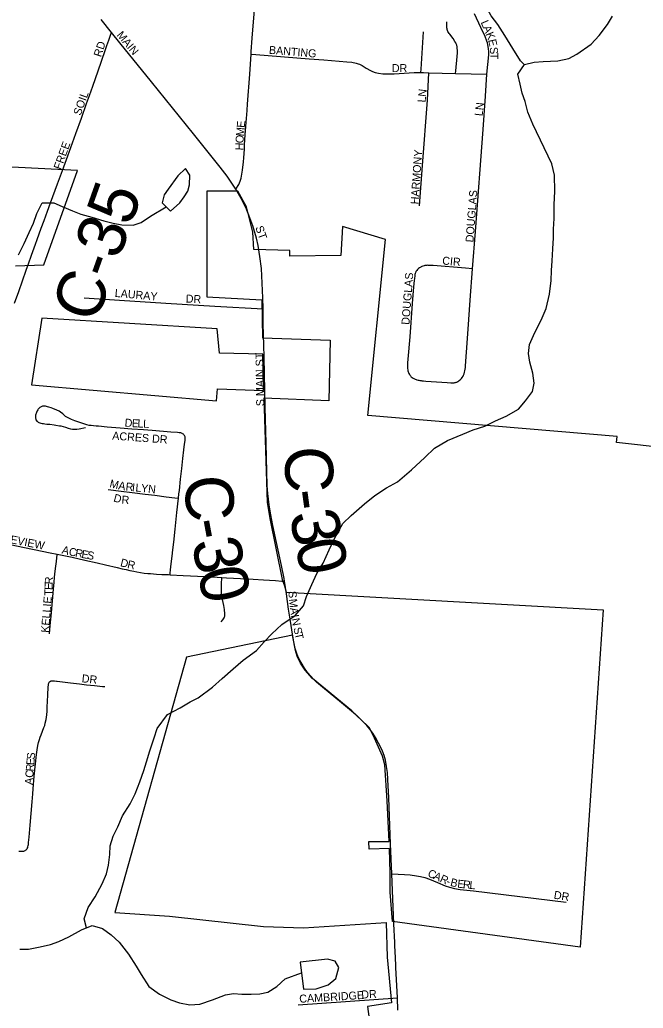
# Model space of a CAD drawing. Extents: x 1451455 to 1749751, y 218250 to 574981.
# Drawn here: x 1568959 to 1572855, y 309481 to 315654 of the extents above; entities that cross this region are included whole.
import ezdxf

# ---------------------------------------------------------------- set-up
doc = ezdxf.new("R2010")
doc.units = 0
for name, color, linetype in [('GM_X_City_Street', 7, 'Continuous'), ('GM_X_City_Street_Text', 7, 'Continuous'), ('GM_X_Corporation', 7, 'Continuous'), ('GM_X_County_Road', 7, 'Continuous'), ('GM_X_County_Road_Text', 7, 'Continuous'), ('GM_X_Minor_Lake', 7, 'Continuous'), ('GM_X_Minor_River', 7, 'Continuous')]:
    doc.layers.add(name, color=color, linetype=linetype)

msp = doc.modelspace()

# ---------------------------------------------------------------- linework, layer by layer
at = {"layer": 'GM_X_City_Street'}
for points in [[(1570404.9, 315439.1), (1570406, 315455.1), (1570411.2, 315540.2), (1570422.8, 315690.6), (1570442.1, 315968.4), (1570447.1, 316022.3), (1570457.6, 316169.3), (1570472.8, 316355.6), (1570479.6, 316453.7), (1570485.2, 316532.2), (1570497.9, 316679.1), (1570498, 316680)], [(1571877.6, 315315.6), (1571889.1, 315435.6), (1571889.2, 315457), (1571888, 315473.6), (1571886.2, 315488.1), (1571884.4, 315498.4), (1571881.6, 315509.8), (1571878, 315521.3), (1571866.5, 315549.3), (1571840, 315606.4), (1571799.4, 315691.8)], [(1569532.8, 315575.1), (1569467.8, 315655.4)], [(1571682.6, 315319), (1571684, 315336), (1571691.9, 315424.3), (1571693.2, 315447.7), (1571693.2, 315465), (1571692.7, 315475.6), (1571691.7, 315486.3), (1571689.2, 315495.7), (1571686.3, 315504.5), (1571683.6, 315510.2), (1571677.9, 315519.6), (1571666.5, 315536.8), (1571645.7, 315563.8), (1571641.6, 315569.5), (1571638.2, 315575), (1571634.5, 315581.8), (1571632, 315588), (1571629.8, 315594.3), (1571628.8, 315598.5), (1571627.9, 315604.8), (1571627.4, 315611.7), (1571627.4, 315620.1), (1571628.3, 315641.7)], [(1569195.6, 314629.3), (1569226.1, 314712.5), (1569251.5, 314781.6), (1569278.8, 314856), (1569310.1, 314943.7), (1569344, 315039.5), (1569376.9, 315131.9), (1569394.6, 315181.1), (1569415.6, 315239.6), (1569449.2, 315335.6), (1569492.9, 315462.2), (1569503.7, 315492.8), (1569515.6, 315526.3), (1569527, 315558.8), (1569532.8, 315575.1)], [(1570308.6, 314596), (1570284.9, 314633.7), (1570254.7, 314676.9), (1570211.2, 314734.6), (1570044.2, 314941.5), (1569783.2, 315266.1), (1569584.9, 315510.7), (1569532.8, 315575.1)], [(1571466, 315324.1), (1571467.3, 315345), (1571481.9, 315578.2)], [(1570308.6, 314596), (1570326.9, 314624.7), (1570336, 314645.5), (1570342.5, 314665), (1570347.6, 314689.1), (1570350.6, 314714.3), (1570356.3, 314766.1), (1570358.3, 314792), (1570362.5, 314847.2), (1570364, 314873.3), (1570368.2, 314935.4), (1570375.5, 315040.1), (1570376.9, 315059.7), (1570379.3, 315089), (1570382.5, 315128.2), (1570395.7, 315314.6), (1570404.9, 315439.1)], [(1570404.9, 315439.1), (1570433.9, 315436.8), (1570767.6, 315411.2), (1570858.4, 315403.1), (1571003.1, 315391.7), (1571033.4, 315389), (1571042.6, 315387.8), (1571052.2, 315386.3), (1571061.8, 315383.8), (1571073, 315379.8), (1571080.9, 315376.5), (1571097.5, 315368.3), (1571124.4, 315351.2), (1571150.2, 315336.6), (1571163.5, 315330.9), (1571179.5, 315325.9), (1571201, 315321), (1571227.7, 315317.4), (1571254.7, 315316.4), (1571298.4, 315317.2), (1571360.3, 315321.3), (1571422.5, 315324.2), (1571466, 315324.1)], [(1571456.8, 314491.6), (1571475.3, 314745.2), (1571505.8, 315152.2), (1571514.9, 315323.7)], [(1571466, 315324.1), (1571481.4, 315324.1), (1571514.9, 315323.7)], [(1571514.9, 315323.7), (1571682.6, 315319)], [(1571682.6, 315319), (1571877.6, 315315.6)], [(1571788.1, 314099.1), (1571805.6, 314331.1), (1571853.5, 314968.8), (1571869.7, 315177.9), (1571877.6, 315315.6)], [(1570438.9, 314290.7), (1570415.9, 314368), (1570397, 314418.1), (1570371.7, 314481.4), (1570343.1, 314538.1), (1570308.6, 314596)], [(1570468.9, 314101.2), (1570459.6, 314176), (1570448.6, 314244.3), (1570438.9, 314290.7)], [(1571788.1, 314099.1), (1571744.3, 314103.4), (1571542.7, 314118.8), (1571528.2, 314119.8), (1571522.6, 314120.2), (1571512.6, 314120.7), (1571509.3, 314120.8), (1571502.3, 314120.6), (1571496.4, 314119.9), (1571489.5, 314119), (1571485.8, 314118.2), (1571478.5, 314116.3), (1571472.1, 314113.8), (1571467.4, 314111.7), (1571464, 314109.8), (1571457.1, 314105.8), (1571450.7, 314100.8), (1571444.4, 314095.1), (1571439.7, 314089.5), (1571434.8, 314081.9), (1571431.1, 314073.2), (1571430.1, 314069.7), (1571428.5, 314062.7), (1571426.9, 314054.3), (1571424.7, 314039.5), (1571423, 314026.3), (1571419.3, 313987.2), (1571410.1, 313881.5), (1571395.3, 313674), (1571384, 313534.3), (1571382, 313512), (1571381.4, 313499.8), (1571381.2, 313490.7), (1571381.4, 313483.3), (1571381.9, 313477.5), (1571383.2, 313468.5), (1571384.6, 313462.3), (1571386.3, 313456.1), (1571388, 313450.9), (1571390.9, 313444.6), (1571393.5, 313439.7), (1571395.5, 313436.2), (1571398.9, 313432), (1571402.3, 313428.1), (1571404.9, 313425.4), (1571410.8, 313420.3), (1571416.7, 313416.4), (1571424.6, 313411.9), (1571430.6, 313409.3), (1571436.4, 313407.2), (1571440.9, 313405.8), (1571447.5, 313404), (1571453.4, 313402.7), (1571457.9, 313401.8), (1571466.9, 313400.5), (1571471.6, 313399.9), (1571482.3, 313398.9), (1571496.3, 313397.8), (1571629, 313388.6), (1571652.3, 313387.4), (1571664.9, 313387.4), (1571670.4, 313387.7), (1571673.2, 313387.9), (1571678.3, 313388.7), (1571681.5, 313389.3), (1571686, 313390.7), (1571689.2, 313391.9), (1571693.9, 313394), (1571696.7, 313395.4), (1571701.4, 313398.5), (1571707.6, 313403), (1571713.3, 313408.1), (1571719.9, 313414.9), (1571724, 313420.3), (1571728.9, 313428.2), (1571732, 313434.4), (1571735.3, 313442.8), (1571738.7, 313452.7), (1571740.7, 313461.2), (1571742.9, 313472.9), (1571744.2, 313483), (1571745, 313492.3), (1571755.9, 313664.6), (1571764.6, 313782.3), (1571773.8, 313903.3), (1571788.1, 314099.1)], [(1569360.6, 313918.2), (1569583, 313903.7), (1569872.3, 313883.8), (1570178.7, 313865.2)], [(1570178.7, 313865.2), (1570478.9, 313848.2)], [(1570485.4, 313548.1), (1570483.6, 313622.5)], [(1570493, 313234.5), (1570485.4, 313548.1)], [(1569951, 312666), (1569953.9, 312693.8), (1569956.3, 312715.4), (1569964.2, 312785.9), (1569971.6, 312852.1), (1569978.7, 312915.4), (1569985, 312967.8), (1569989.4, 313004.2), (1569992.2, 313027.6), (1569993, 313036.4), (1569992.9, 313043.1), (1569991.8, 313049.1), (1569990.2, 313053.9), (1569988.6, 313057.1), (1569986.2, 313060.5), (1569984, 313063.2), (1569981.3, 313065.6), (1569976.5, 313068.8), (1569973.6, 313070.4), (1569969, 313072.4), (1569964.6, 313074), (1569959.9, 313075), (1569954.8, 313075.7), (1569943.8, 313076.6), (1569902.6, 313079.8), (1569785.6, 313088.7), (1569733.1, 313092.7), (1569659.7, 313098.4), (1569586.3, 313104.1), (1569504.4, 313110.9), (1569451.5, 313115.5), (1569436, 313116.8), (1569420.6, 313118.1), (1569404.8, 313119.7), (1569393.4, 313121.2), (1569377.4, 313125.2), (1569365.4, 313128.6), (1569328.4, 313141), (1569303.8, 313150), (1569282.5, 313158.4), (1569262.2, 313167.5), (1569245.9, 313176.4), (1569238.1, 313182.4), (1569233.8, 313186.3), (1569227.5, 313192.7), (1569212.7, 313204.1), (1569204.8, 313210), (1569190.4, 313216.7), (1569166.4, 313227.2), (1569154.5, 313231.2), (1569141.7, 313235.4), (1569133.4, 313237.6), (1569125.9, 313239.2), (1569119.1, 313240.2), (1569112.2, 313240.7), (1569106.9, 313240.8), (1569101.8, 313240.3), (1569097.1, 313239.3), (1569093.1, 313238.1), (1569088.8, 313235.9), (1569084.5, 313233.4), (1569079.6, 313228.7), (1569077.4, 313226.2), (1569074.5, 313221.9), (1569071.5, 313217.3), (1569068.4, 313211.4), (1569064.3, 313202.3), (1569061.6, 313195.4), (1569059.9, 313190.4), (1569058.4, 313185), (1569057.4, 313179.4), (1569056.9, 313175.5), (1569056.9, 313170.8), (1569057.6, 313165.6), (1569058.7, 313161.4), (1569060.6, 313156.3), (1569062.6, 313152.8), (1569066.1, 313148.3), (1569069.1, 313145.2), (1569073.7, 313142), (1569078.2, 313139.5), (1569084.2, 313137.3), (1569089.9, 313135.8), (1569099, 313133.8), (1569106.5, 313132.6), (1569116, 313131.4), (1569128.9, 313129.8), (1569147, 313127.9), (1569173.2, 313124.3), (1569184.6, 313122.8), (1569207.7, 313119.1), (1569216.6, 313117.4), (1569229.6, 313114), (1569244.9, 313109.7), (1569260.8, 313104.4), (1569277, 313099.8), (1569288.6, 313097.4), (1569299.9, 313096.8), (1569315.8, 313097.4), (1569330.1, 313099.1), (1569369.2, 313108.1)], [(1569510.7, 312721.8), (1569592, 312711), (1569662.4, 312702.3), (1569741.9, 312692.5), (1569802.4, 312684.8), (1569872.9, 312675.9), (1569927.8, 312669), (1569951, 312666)], [(1569899, 312188.6), (1569899.8, 312198.5), (1569901.4, 312218.9), (1569905.7, 312257.5), (1569910.8, 312304.9), (1569915.8, 312343.6), (1569921.3, 312392.6), (1569930, 312472.1), (1569941.3, 312576.9), (1569951, 312666)], [(1568651.5, 312404.9), (1568659.1, 312404.4), (1568706.4, 312401.3), (1568767.6, 312396.7), (1568787.2, 312394.9), (1568808.3, 312392.6), (1568842.2, 312387.9), (1568872.6, 312382.8), (1568938.4, 312369.9), (1569149.6, 312326), (1569193.4, 312316.9)], [(1569144.7, 311818.6), (1569149.6, 311872.2), (1569156.7, 311950.3), (1569161.5, 312002.5), (1569165.8, 312048.3), (1569170.6, 312100.4), (1569174.1, 312140), (1569177.1, 312173.7), (1569181, 312211.1), (1569184.3, 312242.7), (1569187.7, 312271.7), (1569190.4, 312293.8), (1569192.8, 312312.6), (1569193.4, 312316.9)], [(1569193.4, 312316.9), (1569234.6, 312308.3), (1569287.2, 312297.4), (1569365.2, 312280.3), (1569442, 312263.5), (1569494.6, 312251.1), (1569568.6, 312233.8), (1569599.9, 312226.4), (1569623.1, 312221.3), (1569647.8, 312215.6), (1569672, 312210.5), (1569690.5, 312206.9), (1569712.6, 312202.8), (1569737.3, 312199.1), (1569759.4, 312196.6), (1569775.4, 312195.5), (1569795.4, 312194), (1569814.4, 312192.5), (1569846.3, 312191), (1569888.6, 312189.2), (1569899, 312188.6)], [(1569899, 312188.6), (1569980.7, 312184.3), (1570115.4, 312177.1), (1570193.1, 312172.9), (1570221.2, 312171.4)], [(1570217.8, 311895.1), (1570228.6, 311907), (1570233.1, 311913), (1570236.8, 311919.6), (1570238.6, 311924.8), (1570240.2, 311929.6), (1570241, 311935.5), (1570240.7, 311944.3), (1570240, 311953), (1570239.1, 311963), (1570237.7, 311971.9), (1570233.6, 311995.6), (1570229.3, 312015.3), (1570225.4, 312033.6), (1570223.4, 312042.3), (1570222, 312050.2), (1570220.9, 312058.6), (1570220.3, 312065.9), (1570219.7, 312081.9), (1570219.5, 312094), (1570219.3, 312106.5), (1570219.6, 312128.8), (1570221.2, 312171.4)], [(1570221.2, 312171.4), (1570251.2, 312169.8), (1570338.3, 312164.6), (1570418.5, 312159.8), (1570482.2, 312156), (1570556.8, 312151.6), (1570596.4, 312149.2), (1570613.5, 312148.2)], [(1570671.7, 311770.3), (1570663.3, 311817.8), (1570654.2, 311871.2), (1570647.6, 311911.9), (1570639.2, 311973.4), (1570625.9, 312068.9)], [(1568953.9, 310461.9), (1568965.8, 310461.5), (1568975.8, 310461.7), (1568984.1, 310463.2), (1568988.2, 310464.6), (1568992.2, 310466.5), (1568995.7, 310469), (1568998.9, 310471.3), (1569002.5, 310474.9), (1569006.2, 310479.4), (1569008.7, 310484.3), (1569010.2, 310488.6), (1569012.2, 310497.7), (1569013.2, 310504.8), (1569014.3, 310515.6), (1569017.1, 310549.1), (1569023.6, 310625.3), (1569029.6, 310696.5), (1569035.7, 310770.7), (1569040, 310819.9), (1569042.8, 310851.9), (1569049.8, 310930.6), (1569056.8, 311008), (1569063.8, 311066.6), (1569067.4, 311094.4), (1569072.3, 311122.1), (1569076.6, 311141.2), (1569082.4, 311160.2), (1569087, 311175), (1569092.7, 311189), (1569101.2, 311210.6), (1569110.1, 311233.7), (1569114.8, 311246.9), (1569118.9, 311261.9), (1569124, 311284.4), (1569126.2, 311299.1), (1569128.4, 311314.3), (1569130, 311335.6), (1569131.1, 311365), (1569132.2, 311393.8), (1569134.4, 311440.7), (1569136.8, 311483.3), (1569137.2, 311491.6), (1569137.7, 311496.5), (1569138.4, 311503.1), (1569139.1, 311507.3), (1569140.2, 311510.9), (1569141.6, 311514.4), (1569143.2, 311516.9), (1569144.6, 311518.7), (1569146.4, 311520.2), (1569148.9, 311521.9), (1569150.6, 311522.9), (1569152.4, 311523.8), (1569154.1, 311524.4), (1569156.2, 311525.1), (1569158.6, 311525.6), (1569162.1, 311526), (1569166.8, 311526), (1569173, 311525.7), (1569176.6, 311525.4), (1569187.9, 311524.2), (1569192.4, 311523.7), (1569208.8, 311521.8), (1569226.7, 311519.7), (1569242.8, 311517.7), (1569275.3, 311513.7), (1569331.4, 311506.6), (1569376.9, 311501.8), (1569426.8, 311496.5), (1569475.8, 311491.3), (1569490.2, 311489.8)], [(1571283.5, 310319.8), (1571363, 310316.8), (1571398.6, 310313.8), (1571438.1, 310308.6), (1571463, 310304), (1571491, 310296.9), (1571520.2, 310287.2), (1571568.7, 310266.9), (1571617.6, 310246.2), (1571643.4, 310237.6), (1571674.6, 310229.2), (1571710.4, 310223.3), (1571794.4, 310213.6), (1572372.4, 310143.8)], [(1571306.3, 309798.1), (1571302.8, 309871.3)], [(1570697.6, 309501.8), (1571318.2, 309547)]]:
    msp.add_lwpolyline(points, dxfattribs=at)
at = {"layer": 'GM_X_Corporation'}
for points in [[(1568932.2, 314118), (1569110.6, 314123), (1569320.8, 314714), (1567436, 314807.7)], [(1573301.3, 312945.5), (1572688.3, 313014.7), (1572692.1, 313051.4), (1571133.4, 313182.8), (1571244.9, 314281.8), (1570976.5, 314363.6), (1570965.9, 314182), (1570646.5, 314178.7), (1570646.5, 314212.4), (1570422, 314219.4), (1570414.9, 314328.2), (1570375, 314485.5), (1570321.5, 314584.3), (1570127.5, 314584.3), (1570128.8, 313923.1), (1570472.2, 313906), (1570476.1, 313667.5), (1570899.4, 313652.6), (1570890.6, 313274.5), (1570484, 313290.5), (1570505, 312639.1), (1570520.8, 312539.1), (1570598.7, 312158.9), (1570613.5, 312118.9), (1570623.2, 312079), (1572605, 311968.7), (1572461.5, 309863.1), (1571287.7, 310023.2), (1571274, 310206.9), (1571274, 310327.9), (1571268.6, 310478.6), (1571142.8, 310475.7), (1571139.9, 310523.5), (1571267.1, 310523.5), (1571254.5, 310776.5), (1571241, 311001), (1571225.5, 311054.9), (1571167.6, 311186.3), (1571141.8, 311234.5), (1571034.2, 311338.4), (1570868.7, 311472.9), (1570788, 311540.1), (1570741.4, 311592.9), (1570713.5, 311636.4), (1570692.8, 311679.1), (1570681.4, 311715), (1570663.1, 311810.6), (1570000.3, 311672.9), (1569553.2, 310079.9), (1569894.2, 310055.8), (1570482.2, 309991.5), (1570732.3, 309984.1), (1571248.7, 310016.2), (1571254.8, 309799.5), (1571282.2, 309514.2), (1571132.7, 309491.6), (1571141.2, 309415.4)]]:
    msp.add_lwpolyline(points, dxfattribs=at)
msp.add_lwpolyline([(1570477.8, 313565.9), (1570206.9, 313572.9), (1570193.4, 313724.4), (1569096.2, 313791), (1569032.3, 313374.2), (1570187.8, 313274.2), (1570195.2, 313348.5), (1570482.8, 313338.6), (1570479.3, 313472.8)], close=True, dxfattribs=at)
at = {"layer": 'GM_X_County_Road'}
for points in [[(1568927.3, 313884.3), (1568953.1, 313957.7), (1568999.8, 314091), (1569013.8, 314130.3), (1569032.6, 314183.4), (1569057.3, 314253.3), (1569067.5, 314281.4), (1569093.6, 314353.6), (1569110.8, 314400.2), (1569132.9, 314459.9), (1569151.9, 314511.2), (1569195.6, 314629.3)], [(1570478.9, 313848.2), (1570477.2, 313918.2), (1570468.9, 314101.2)], [(1570480.9, 313753.7), (1570478.9, 313848.2)], [(1570483.6, 313622.5), (1570480.9, 313753.7)], [(1570613.5, 312148.2), (1570610.7, 312165.8), (1570595.3, 312246.3), (1570562.9, 312390), (1570540.8, 312495.6), (1570527.7, 312563), (1570518.4, 312624.4), (1570509.6, 312694.8), (1570505.7, 312744.4), (1570499.4, 313009.4), (1570493, 313234.5)], [(1570625.9, 312068.9), (1570613.5, 312148.2)], [(1571283.5, 310319.8), (1571275.8, 310507.8), (1571265.1, 310796.1), (1571259, 310909.8), (1571256.1, 310953.6), (1571250.6, 310991.2), (1571243.4, 311030.3), (1571234.9, 311059.8), (1571225.2, 311086.9), (1571214.7, 311110.4), (1571201.2, 311136.2), (1571182.5, 311171.2), (1571165, 311199.4), (1571147.4, 311223.5), (1571128.1, 311246.2), (1571100.5, 311274.7), (1571059.7, 311313), (1571019.6, 311347.1), (1570956.5, 311399.5), (1570862.5, 311476), (1570812.9, 311518.1), (1570794.3, 311536), (1570777.1, 311555.2), (1570757.7, 311577.2), (1570737.5, 311604.5), (1570722.6, 311630.5), (1570710.8, 311650.8), (1570698.9, 311673.6), (1570688.1, 311702.7), (1570680.8, 311728.6), (1570671.7, 311770.3)], [(1571296.3, 310007.4), (1571283.5, 310319.8)], [(1571301.8, 309892.3), (1571296.3, 310007.4)], [(1571302.8, 309871.3), (1571301.8, 309892.3)], [(1571308.8, 309745.8), (1571306.3, 309798.1)], [(1571318.2, 309547), (1571309.3, 309735.8), (1571308.8, 309745.8)], [(1571321.2, 309468.9), (1571318.2, 309547)]]:
    msp.add_lwpolyline(points, dxfattribs=at)
at = {"layer": 'GM_X_Minor_Lake'}
for points in [[(1569900.3, 314459.7), (1569959.1, 314510.9), (1569985.7, 314548.5), (1570008.3, 314584.2), (1570018.9, 314624.1), (1570021.9, 314684.1), (1569994.6, 314724.6), (1569945.9, 314679.3), (1569886.5, 314596.1), (1569862, 314560.5), (1569849.2, 314510.6)], [(1569849.2, 314510.6), (1569900.3, 314459.7)], [(1570731.3, 309599.9), (1570811.3, 309602.7), (1570885.6, 309627.5), (1570934.3, 309666.8), (1570953.4, 309736.6), (1570930.1, 309775), (1570882.3, 309787.8), (1570712.1, 309768.4)], [(1570712.1, 309768.4), (1570731.3, 309599.9)]]:
    msp.add_lwpolyline(points, dxfattribs=at)
at = {"layer": 'GM_X_Minor_River'}
for points in [[(1572111.4, 315374.3), (1572088.1, 315397.1), (1572039.4, 315474), (1571988.8, 315556.9), (1571946, 315625.7), (1571904.9, 315678.4), (1571873.8, 315735), (1571811, 315804), (1571760.3, 315876.9), (1571743.3, 315937.3), (1571716.6, 316013.8), (1571689.4, 316064.3)], [(1569376.9, 309984.1), (1569361.6, 310039.8), (1569386.7, 310109.5), (1569429.8, 310176.9), (1569473.2, 310258.3), (1569502.1, 310320), (1569513, 310373.9), (1569522.1, 310441.8), (1569525, 310495.9), (1569542, 310555.7), (1569570.9, 310613.3), (1569602.1, 310682.9), (1569649.3, 310758.3), (1569680.3, 310819.9), (1569709.5, 310895.6), (1569734.6, 310965.3), (1569751.5, 311019.1), (1569772.7, 311088.9), (1569798, 311170.6), (1569816.9, 311228.4), (1569882.3, 311315.5), (1569961, 311358.3), (1570023.5, 311395.4), (1570073.9, 311420.6), (1570162.9, 311485.4), (1570223.8, 311540.5), (1570292.7, 311601.5), (1570355.6, 311654.6), (1570438.5, 311715.4), (1570485.4, 311768.8), (1570534.2, 311820.1), (1570597.1, 311877.2), (1570679.9, 311934), (1570730.9, 311995.3), (1570749.8, 312053.1), (1570785, 312126.6), (1570814.2, 312196.3), (1570855.2, 312261.7), (1570892.5, 312343.3), (1570925.7, 312414.9), (1570977.2, 312508.2), (1571030, 312557.4), (1571113.1, 312632.3), (1571177.9, 312683.3), (1571250.7, 312730.3), (1571319.3, 312769.3), (1571406.4, 312844), (1571489.6, 312920.8), (1571550.5, 312978), (1571631.3, 313026.8), (1571727.8, 313065.4), (1571792.2, 313092.4), (1571864.6, 313117.3), (1571931.1, 313150.3), (1571997.5, 313179.3), (1572074.2, 313222.2), (1572119, 313273.6), (1572161.9, 313333), (1572172.8, 313384.9), (1572165.8, 313447.1), (1572147, 313515.5), (1572137.9, 313569.7), (1572144.8, 313625.7), (1572178, 313701.3), (1572217.3, 313778.8), (1572248.4, 313850.4), (1572267.9, 313940.2), (1572279.3, 314026.2), (1572282.3, 314088.2), (1572285.3, 314148.3), (1572290.6, 314224.3), (1572293.7, 314292.3), (1572294.6, 314346.4), (1572297.7, 314412.5), (1572299.1, 314498.6), (1572302.5, 314584.6), (1572300.1, 314682.8), (1572283.3, 314755.2), (1572165.5, 315001.4), (1572132.8, 315078), (1572115.9, 315144.3), (1572098.8, 315196.7), (1572085.7, 315253), (1572070.8, 315315.3), (1572111.7, 315374.7), (1572173.9, 315389.8), (1572229.9, 315392.9), (1572321.9, 315397.5), (1572390.1, 315412.5), (1572440.5, 315439.7), (1572529.5, 315502.5), (1572578.3, 315555.8), (1572631.4, 315625), (1572662.3, 315676.6)], [(1568950.5, 314186), (1568987.6, 314257.6), (1569018.7, 314325.2), (1569045.7, 314384.9), (1569066.7, 314444.6), (1569099.7, 314510.2), (1569171.7, 314511.1), (1569223.3, 314488.2), (1569288.8, 314461.2), (1569340.4, 314440.4), (1569410, 314421.3), (1569483.6, 314398.1), (1569543.3, 314383.1), (1569597.1, 314374.3), (1569667, 314371.2), (1569717.2, 314388.4), (1569775.8, 314427.6), (1569874.2, 314485.7)], [(1568958.8, 309849.8), (1569012.8, 309850.9), (1569086.9, 309863.8), (1569151.1, 309878.8), (1569203.4, 309898), (1569265.8, 309927.1), (1569344.5, 309970), (1569410.9, 309999), (1569476.5, 309979.9), (1569529.8, 309939), (1569581, 309894.2), (1569637.8, 309819.2), (1569686.5, 309744.3), (1569717.6, 309691.8), (1569766.3, 309616.9), (1569831.5, 309569.8), (1569902.9, 309534.7), (1569956.5, 309515.8), (1570022.2, 309502.8), (1570084.2, 309505.8), (1570162.7, 309534.6), (1570245.1, 309565.4), (1570295.2, 309572.6), (1570347.1, 309569.8), (1570405, 309568.9), (1570459, 309572.1), (1570509.2, 309581.3), (1570565.7, 309616.5), (1570616.5, 309665.8), (1570719.6, 309702.5)]]:
    msp.add_lwpolyline(points, dxfattribs=at)

# ---------------------------------------------------------------- texts
at = {"layer": 'GM_X_City_Street_Text'}
for s, rotation, p in [('L', 293.04436, (1571838.1, 315638.7)), ('MAIN', 309.80528, (1569561.9, 315557.4)), ('A', 293.05026, (1571851.9, 315606.3)), ('K', 292.60306, (1571869.1, 315565.9)), ('RD', 71.56323, (1569466.6, 315417.9)), ('E', 282.69772, (1571885.3, 315527.4)), ('BANTING', 355.39014, (1570514.6, 315441.9)), ('S', 275.41703, (1571895, 315481.7)), ('T', 270.19127, (1571898.3, 315447.9)), ('DR', 0.00001, (1571283.9, 315327.5)), ('SOIL', 70.25373, (1569339.1, 315053.1)), ('N', 83.12032, (1571497.1, 315171.2)), ('L', 85.529, (1571494.4, 315136.7)), ('LN', 83.98829, (1571850.9, 315050.7)), ('E', 84.80185, (1570364.3, 314977.8)), ('M', 84.80226, (1570359.5, 314925.2)), ('FREE', 70.01822, (1569215.9, 314714.4)), ('O', 85.41605, (1570356, 314881.5)), ('H', 88.46984, (1570354.9, 314838.2)), ('HARMONY', 86.02819, (1571450.5, 314500.4)), ('DOUGLAS', 85.66676, (1571793.7, 314262.8)), ('ST', 289.65086, (1570430.3, 314357.7)), ('CIR', 355.028, (1571597.1, 314126.3)), ('DOUGLAS', 85.66628, (1571393.3, 313748)), ('LAURAY', 355.07189, (1569551.1, 313923.9)), ('DR', 356.98872, (1569995.2, 313888.7)), ('S MAIN ST', 90.84209, (1570486.9, 313241.2)), ('D', 355.18553, (1569612.8, 313114.3)), ('E', 356.9103, (1569658.3, 313110.5)), ('L', 357.58109, (1569694, 313108.5)), ('L', 357.61329, (1569729.2, 313107.1)), ('ACRES DR', 355.79462, (1569535.8, 313032.9)), ('M', 346.91801, (1569517.2, 312735.5)), ('A', 350.63808, (1569572.1, 312722.9)), ('R', 354.11661, (1569618.8, 312715.3)), ('I', 354.15858, (1569658.3, 312711.2)), ('L', 354.18536, (1569680.2, 312709)), ('Y', 354.17632, (1569715.2, 312705.4)), ('N', 354.18043, (1569759, 312700.9)), ('D', 344.4209, (1569541.1, 312647)), ('R', 355.18035, (1569593.4, 312633.4)), ('LAKEVIEW', 348.99727, (1568773.1, 312410.2)), ('A', 346.04858, (1569218.2, 312322.1)), ('C', 347.2714, (1569262, 312311.2)), ('R', 349.34216, (1569302.6, 312302.1)), ('E', 349.54605, (1569341.7, 312294.7)), ('S', 349.5658, (1569376.3, 312288.3)), ('D', 345.42832, (1569583.6, 312242.8)), ('R', 347.36608, (1569627.9, 312231.3)), ('R', 86.70768, (1569164.9, 312127.3)), ('E', 87.66352, (1569163.4, 312092.4)), ('KELLIE', 85.42746, (1569141.1, 311825)), ('T', 89.41258, (1569163.1, 312057.6)), ('S', 274.64909, (1570637.6, 312084.9)), ('M', 274.99566, (1570641.6, 312036.3)), ('A', 278.5751, (1570646.6, 311980.3)), ('I', 279.90865, (1570653.3, 311935.5)), ('N', 280.54443, (1570657.2, 311913.3)), ('S', 282.72428, (1570668.4, 311855)), ('T', 282.82695, (1570676.2, 311820.6)), ('DR', 353.99459, (1569344.5, 311517.1)), ('S', 85.29534, (1569052.3, 311032.7)), ('R', 85.30577, (1569046.1, 310958.2)), ('E', 85.30896, (1569049.4, 310997.7)), ('C', 85.29584, (1569042.9, 310918.7)), ('A', 85.30624, (1569039.3, 310874.9)), ('C', 336.13492, (1571503.3, 310306.3)), ('A', 336.13994, (1571539.5, 310290.3)), ('R', 336.13492, (1571579.8, 310272.5)), ('-', 340.41822, (1571619.8, 310255)), ('B', 345.75527, (1571645.4, 310246.1)), ('E', 353.70175, (1571691.2, 310235)), ('R', 354.18876, (1571726.6, 310231.1)), ('L', 355.41794, (1571767.2, 310227)), ('DR', 350.53768, (1572293, 310166.2)), ('CAMBRIDGE', 3.44811, (1570706.9, 309515.1)), ('DR', 3.01128, (1571094.2, 309541.5))]:
    msp.add_text(s, height=50, rotation=rotation, dxfattribs=at).set_placement(p)
at = {"layer": 'GM_X_County_Road_Text'}
for s, rotation, p in [('C-35', 70.40165, (1569434.7, 313750)), ('C', 271.57898, (1570613.3, 312987.6)), ('C', 274.62022, (1569984.1, 312799.3)), ('-', 277.72137, (1570622.8, 312708.2)), ('3', 281.13254, (1570642.4, 312567.9)), ('-', 280.417, (1570008.3, 312520.9)), ('3', 281.37455, (1570031.6, 312394.3)), ('0', 281.27512, (1570678, 312387.2)), ('0', 281.76286, (1570068.5, 312211))]:
    msp.add_text(s, height=300, rotation=rotation, dxfattribs=at).set_placement(p)

doc.saveas('drawing.dxf')
